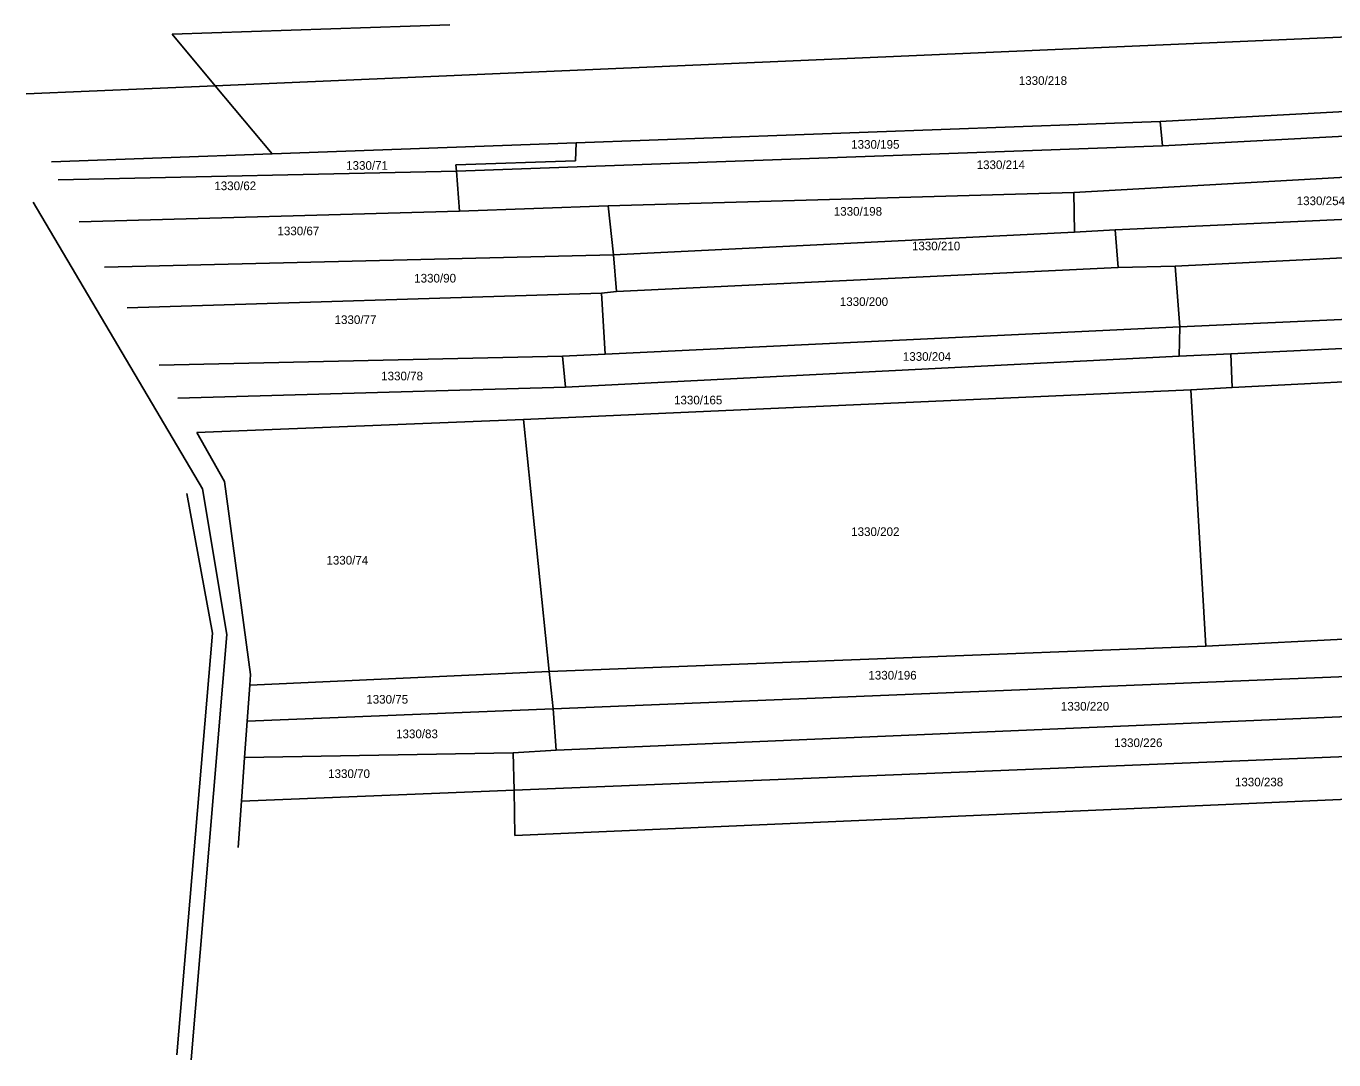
# Model space of a CAD drawing. Extents: x -563148 to -561712, y -1182311 to -1179502.
# Drawn here: x -562658.7 to -562432.1, y -1182277 to -1182097.8 of the extents above; entities that cross this region are included whole.
import ezdxf

# ---------------------------------------------------------------- set-up
doc = ezdxf.new("R2010")
doc.units = 0
for name, color, linetype in [('Vrstva 55', 7, 'Continuous'), ('Vrstva 56', 7, 'Continuous'), ('Vrstva 57', 7, 'Continuous')]:
    doc.layers.add(name, color=color, linetype=linetype)

msp = doc.modelspace()

# ---------------------------------------------------------------- linework, layer by layer
at = {"layer": 'Vrstva 55'}
for p, q in [((-562633.38, -1182099.22), (-562585.31, -1182097.56)), ((-562625.93, -1182108.14), (-562392.45, -1182098.07)), ((-562633.38, -1182099.22), (-562625.93, -1182108.14)), ((-562658.69, -1182109.55), (-562625.93, -1182108.14)), ((-562625.93, -1182108.14), (-562616.07, -1182119.95)), ((-562462.21, -1182114.37), (-562388.47, -1182110.31)), ((-562563.42, -1182118.04), (-562462.21, -1182114.37)), ((-562461.82, -1182118.54), (-562462.21, -1182114.37)), ((-562461.82, -1182118.54), (-562387.09, -1182114.56)), ((-562616.07, -1182119.95), (-562563.42, -1182118.04)), ((-562584.14, -1182122.97), (-562461.82, -1182118.54)), ((-562563.42, -1182118.04), (-562563.5, -1182121.13)), ((-562654.31, -1182121.34), (-562616.07, -1182119.95)), ((-562584.24, -1182121.85), (-562563.5, -1182121.13)), ((-562653.15, -1182124.46), (-562584.14, -1182122.97)), ((-562584.24, -1182121.85), (-562584.14, -1182122.97)), ((-562583.62, -1182129.88), (-562584.14, -1182122.97)), ((-562477.19, -1182126.62), (-562385.09, -1182121.5)), ((-562557.83, -1182128.97), (-562477.19, -1182126.62)), ((-562477.06, -1182133.53), (-562477.19, -1182126.62)), ((-562649.48, -1182131.75), (-562583.62, -1182129.88)), ((-562583.62, -1182129.88), (-562557.83, -1182128.97)), ((-562556.92, -1182137.44), (-562557.83, -1182128.97)), ((-562470.02, -1182133.14), (-562383.06, -1182129.08)), ((-562556.92, -1182137.44), (-562477.06, -1182133.53)), ((-562477.06, -1182133.53), (-562470.02, -1182133.14)), ((-562469.5, -1182139.65), (-562470.02, -1182133.14)), ((-562459.6, -1182139.39), (-562381.32, -1182135.57)), ((-562645.1, -1182139.6), (-562556.92, -1182137.44)), ((-562556.4, -1182143.82), (-562556.92, -1182137.44)), ((-562556.4, -1182143.82), (-562469.5, -1182139.65)), ((-562469.5, -1182139.65), (-562459.6, -1182139.39)), ((-562458.82, -1182149.95), (-562459.6, -1182139.39)), ((-562559, -1182144.08), (-562556.4, -1182143.82)), ((-562641.18, -1182146.61), (-562559, -1182144.08)), ((-562558.35, -1182154.64), (-562559, -1182144.08)), ((-562458.82, -1182149.95), (-562378.46, -1182146.24)), ((-562558.35, -1182154.64), (-562458.82, -1182149.95)), ((-562458.95, -1182155.03), (-562458.82, -1182149.95)), ((-562450, -1182154.61), (-562377.14, -1182151.18)), ((-562635.62, -1182156.56), (-562565.78, -1182155.03)), ((-562565.78, -1182155.03), (-562558.35, -1182154.64)), ((-562565.25, -1182160.37), (-562565.78, -1182155.03)), ((-562565.25, -1182160.37), (-562458.95, -1182155.03)), ((-562458.95, -1182155.03), (-562450, -1182154.61)), ((-562450, -1182154.61), (-562449.72, -1182160.45)), ((-562449.72, -1182160.45), (-562375.67, -1182156.66)), ((-562632.43, -1182162.28), (-562565.25, -1182160.37)), ((-562572.54, -1182165.98), (-562456.88, -1182160.82)), ((-562456.88, -1182160.82), (-562449.72, -1182160.45)), ((-562454.3, -1182205.28), (-562456.88, -1182160.82)), ((-562629.11, -1182168.22), (-562572.54, -1182165.98)), ((-562572.54, -1182165.98), (-562568.06, -1182209.69)), ((-562629.11, -1182168.22), (-562624.35, -1182176.75)), ((-562619.8, -1182210.21), (-562624.35, -1182176.75)), ((-562413.78, -1182203.19), (-562454.3, -1182205.28)), ((-562454.3, -1182205.28), (-562568.06, -1182209.69)), ((-562619.93, -1182212.04), (-562568.06, -1182209.69)), ((-562619.93, -1182212.04), (-562619.8, -1182210.21)), ((-562568.06, -1182209.69), (-562567.4, -1182216.13)), ((-562567.4, -1182216.13), (-562413.15, -1182209.82)), ((-562620.38, -1182218.29), (-562619.93, -1182212.04)), ((-562620.38, -1182218.29), (-562567.4, -1182216.13)), ((-562566.89, -1182223.29), (-562567.4, -1182216.13)), ((-562620.84, -1182224.54), (-562620.38, -1182218.29)), ((-562412.51, -1182216.75), (-562566.89, -1182223.29)), ((-562574.13, -1182230.23), (-562358.3, -1182221.54)), ((-562621.38, -1182232.13), (-562620.84, -1182224.54)), ((-562574.31, -1182223.78), (-562620.84, -1182224.54)), ((-562566.89, -1182223.29), (-562574.31, -1182223.78)), ((-562574.31, -1182223.78), (-562574.13, -1182230.23)), ((-562574.02, -1182238.08), (-562356.4, -1182228.62)), ((-562621.97, -1182240.17), (-562621.38, -1182232.13)), ((-562621.38, -1182232.13), (-562574.13, -1182230.23)), ((-562574.13, -1182230.23), (-562574.02, -1182238.08))]:
    msp.add_line(p, q, dxfattribs=at)
at = {"layer": 'Vrstva 56'}
for p, q in [((-562657.48, -1182128.34), (-562628.12, -1182178.01)), ((-562630.83, -1182178.84), (-562626.39, -1182203)), ((-562628.12, -1182178.01), (-562623.9, -1182203.26)), ((-562626.39, -1182203), (-562632.6, -1182276.11)), ((-562623.9, -1182203.26), (-562630.09, -1182276.97))]:
    msp.add_line(p, q, dxfattribs=at)

# ---------------------------------------------------------------- texts
at = {"layer": 'Vrstva 57'}
for s, p in [('1330/218', (-562486.71, -1182108)), ('1330/195', (-562515.75, -1182119.06)), ('1330/71', (-562603.25, -1182122.71)), ('1330/214', (-562494.01, -1182122.59)), ('1330/62', (-562626.09, -1182126.24)), ('1330/254', (-562438.56, -1182128.84)), ('1330/198', (-562518.76, -1182130.67)), ('1330/67', (-562615.15, -1182134.06)), ('1330/210', (-562505.22, -1182136.67)), ('1330/90', (-562591.46, -1182142.25)), ('1330/200', (-562517.72, -1182146.31)), ('1330/77', (-562605.25, -1182149.44)), ('1330/204', (-562506.8, -1182155.82)), ('1330/78', (-562597.18, -1182159.2)), ('1330/165', (-562546.44, -1182163.37)), ('1330/202', (-562515.75, -1182186.18)), ('1330/74', (-562606.67, -1182191.13)), ('1330/196', (-562512.77, -1182211.06)), ('1330/75', (-562599.76, -1182215.23)), ('1330/220', (-562479.42, -1182216.44)), ('1330/83', (-562594.6, -1182221.22)), ('1330/226', (-562470.18, -1182222.76)), ('1330/70', (-562606.37, -1182228.12)), ('1330/238', (-562449.26, -1182229.57))]:
    msp.add_text(s, height=1.5, dxfattribs=at).set_placement(p)

doc.saveas('drawing.dxf')
